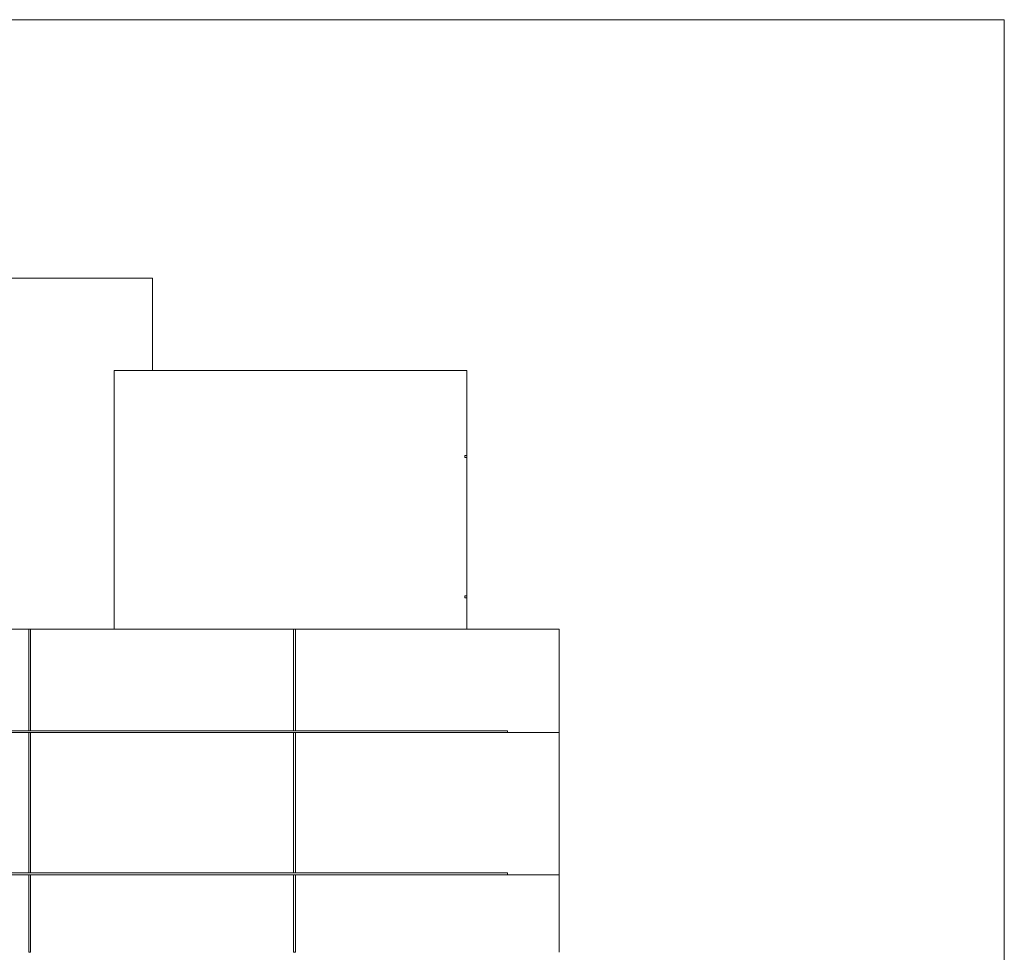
# Model space of a CAD drawing. Header units: millimetres. Extents: x 52659 to 1698020, y -10054 to 104697.
# Tile 343 of 363: x 1348459 to 1353790, y 7141 to 12191. Entities that reach past the tile are written whole.
import ezdxf

# ---------------------------------------------------------------- set-up
doc = ezdxf.new("R2010")
doc.units = ezdxf.units.MM
doc.header["$MEASUREMENT"] = 0
for name, color, linetype in [('02-04 Mur.Construction', 7, 'Continuous'), ('08-01 2D Dessin général.2D', 7, 'Continuous'), ('A-WALL-____-OTLN.Modèle IFC', 7, 'Continuous'), ('IFC Calque.Modèle IFC', 7, 'Continuous')]:
    doc.layers.add(name, color=color, linetype=linetype)

# ---------------------------------------------------------------- blocks, each defined once
blk = doc.blocks.new('Élément de coupe_939_4', base_point=(1305239.9, 3740.7))
at = {"layer": 'A-WALL-____-OTLN.Modèle IFC', "color": 7, "linetype": 'Continuous', "lineweight": 9}
for p, q in [((1351099.9, 8890.7), (1351379.9, 8890.7)), ((1351379.9, 8890.7), (1351379.9, 8340.7)), ((1351099.9, 8330.7), (1351099.9, 8340.7)), ((1351379.9, 8330.7), (1351379.9, 8340.7)), ((1351379.9, 8330.7), (1351379.9, 7570.7)), ((1351099.9, 7560.7), (1351099.9, 7570.7)), ((1351379.9, 7560.7), (1351379.9, 7570.7)), ((1351379.9, 7560.7), (1351379.9, 7140.7))]:
    blk.add_line(p, q, dxfattribs=at)
blk = doc.blocks.new('Élément de coupe_940_4', base_point=(1305239.9, 3740.7))
at = {"layer": 'A-WALL-____-OTLN.Modèle IFC', "color": 7, "linetype": 'Continuous', "lineweight": 9}
for p, q in [((1347079.9, 8890.7), (1348508.2, 8890.7)), ((1347079.9, 8890.7), (1347079.9, 8340.7)), ((1348518.2, 8890.7), (1349941.6, 8890.7)), ((1349951.6, 8890.7), (1351099.9, 8890.7)), ((1347079.9, 8330.7), (1347079.9, 8340.7)), ((1347079.9, 8340.7), (1348508.2, 8340.7)), ((1347079.9, 8330.7), (1347079.9, 7570.7)), ((1348508.2, 8330.7), (1347079.9, 8330.7)), ((1348518.2, 8340.7), (1349941.6, 8340.7)), ((1349941.6, 8330.7), (1348518.2, 8330.7)), ((1349951.6, 8340.7), (1351099.9, 8340.7)), ((1351099.9, 8330.7), (1349951.6, 8330.7)), ((1347079.9, 7560.7), (1347079.9, 7570.7)), ((1347079.9, 7570.7), (1348508.2, 7570.7)), ((1348518.2, 7570.7), (1349941.6, 7570.7)), ((1349951.6, 7570.7), (1351099.9, 7570.7)), ((1347079.9, 7560.7), (1347079.9, 7140.7)), ((1348508.2, 7560.7), (1347079.9, 7560.7)), ((1349941.6, 7560.7), (1348518.2, 7560.7)), ((1351099.9, 7560.7), (1349951.6, 7560.7))]:
    blk.add_line(p, q, dxfattribs=at)
blk = doc.blocks.new('Élément de coupe_941_4', base_point=(1305239.9, 3740.7))
at = {"layer": 'IFC Calque.Modèle IFC', "color": 7, "linetype": 'Continuous', "lineweight": 5}
for p, q in [((1348508.2, 8340.7), (1348508.2, 8890.7)), ((1348508.2, 8890.7), (1348518.2, 8890.7)), ((1348518.2, 8890.7), (1348518.2, 8340.7)), ((1348508.2, 7570.7), (1348508.2, 8330.7)), ((1348518.2, 8330.7), (1348518.2, 7570.7)), ((1348508.2, 7140.7), (1348508.2, 7560.7)), ((1348518.2, 7560.7), (1348518.2, 7140.7)), ((1348518.2, 7140.7), (1348508.2, 7140.7))]:
    blk.add_line(p, q, dxfattribs=at)
at = {"layer": 'IFC Calque.Modèle IFC', "color": 7, "linetype": 'Continuous', "lineweight": 9}
for p, q in [((1348518.2, 8340.7), (1348508.2, 8340.7)), ((1348508.2, 8330.7), (1348518.2, 8330.7)), ((1348518.2, 7570.7), (1348508.2, 7570.7)), ((1348508.2, 7560.7), (1348518.2, 7560.7))]:
    blk.add_line(p, q, dxfattribs=at)
blk = doc.blocks.new('Élément de coupe_942_4', base_point=(1305239.9, 3740.7))
at = {"layer": 'IFC Calque.Modèle IFC', "color": 7, "linetype": 'Continuous', "lineweight": 5}
for p, q in [((1349941.6, 8340.7), (1349941.6, 8890.7)), ((1349941.6, 8890.7), (1349951.6, 8890.7)), ((1349951.6, 8890.7), (1349951.6, 8340.7)), ((1349941.6, 7570.7), (1349941.6, 8330.7)), ((1349951.6, 8330.7), (1349951.6, 7570.7)), ((1349941.6, 7140.7), (1349941.6, 7560.7)), ((1349951.6, 7560.7), (1349951.6, 7140.7)), ((1349951.6, 7140.7), (1349941.6, 7140.7))]:
    blk.add_line(p, q, dxfattribs=at)
at = {"layer": 'IFC Calque.Modèle IFC', "color": 7, "linetype": 'Continuous', "lineweight": 9}
for p, q in [((1349951.6, 8340.7), (1349941.6, 8340.7)), ((1349941.6, 8330.7), (1349951.6, 8330.7)), ((1349951.6, 7570.7), (1349941.6, 7570.7)), ((1349941.6, 7560.7), (1349951.6, 7560.7))]:
    blk.add_line(p, q, dxfattribs=at)
blk = doc.blocks.new('Élément de coupe_943_4', base_point=(1305239.9, 3740.7))
at = {"layer": 'A-WALL-____-OTLN.Modèle IFC', "color": 7, "linetype": 'Continuous', "lineweight": 9}
for p, q in [((1350879.9, 9830.7), (1350879.9, 9820.7)), ((1350879.9, 9070.7), (1350879.9, 9060.7))]:
    blk.add_line(p, q, dxfattribs=at)
blk = doc.blocks.new('Élément de coupe_944_4', base_point=(1305239.9, 3740.7))
at = {"layer": 'A-WALL-____-OTLN.Modèle IFC', "color": 7, "linetype": 'Continuous', "lineweight": 9}
for p in [(1350579.9, 10290.7), (1348971.3, 8890.7)]:
    blk.add_line(p, (1348971.3, 10290.7), dxfattribs=at)
blk = doc.blocks.new('Élément de coupe_945_4', base_point=(1305239.9, 3740.7))
at = {"layer": 'IFC Calque.Modèle IFC', "color": 7, "linetype": 'Continuous', "lineweight": 5}
for p, q in [((1350869.9, 9830.7), (1350879.9, 9830.7)), ((1350869.9, 9820.7), (1350869.9, 9830.7)), ((1350879.9, 9820.7), (1350869.9, 9820.7))]:
    blk.add_line(p, q, dxfattribs=at)
blk = doc.blocks.new('Élément de coupe_946_4', base_point=(1305239.9, 3740.7))
at = {"layer": 'IFC Calque.Modèle IFC', "color": 7, "linetype": 'Continuous', "lineweight": 5}
for p, q in [((1350869.9, 9070.7), (1350879.9, 9070.7)), ((1350869.9, 9060.7), (1350869.9, 9070.7)), ((1350879.9, 9060.7), (1350869.9, 9060.7))]:
    blk.add_line(p, q, dxfattribs=at)
blk = doc.blocks.new('Élément de coupe_947_4', base_point=(1305239.9, 3740.7))
at = {"layer": 'A-WALL-____-OTLN.Modèle IFC', "color": 7, "linetype": 'Continuous', "lineweight": 9}
for p, q in [((1350579.9, 10290.7), (1350879.9, 10290.7)), ((1350879.9, 10290.7), (1350879.9, 9830.7)), ((1350879.9, 9820.7), (1350879.9, 9070.7)), ((1350879.9, 9060.7), (1350879.9, 8890.7))]:
    blk.add_line(p, q, dxfattribs=at)
blk = doc.blocks.new('Élément de coupe_984_4', base_point=(1305239.9, 3740.7))
at = {"layer": 'A-WALL-____-OTLN.Modèle IFC', "color": 7, "linetype": 'Continuous', "lineweight": 18}
for p, q in [((1348226.4, 10790.7), (1348503.8, 10790.7)), ((1348503.8, 10790.7), (1348735, 10790.7)), ((1348735, 10790.7), (1348919, 10790.7)), ((1348919, 10790.7), (1349054.6, 10790.7)), ((1349054.6, 10790.7), (1349141.2, 10790.7)), ((1349141.2, 10790.7), (1349178.4, 10790.7)), ((1349178.4, 10790.7), (1349178.2, 10290.7))]:
    blk.add_line(p, q, dxfattribs=at)
blk = doc.blocks.new('Élément de coupe_1084_4', base_point=(1305239.9, 3740.7))
at = {"layer": '02-04 Mur.Construction', "color": 7, "linetype": 'Continuous', "lineweight": 9}
for p, q in [((1353789.5, 12190.7), (1353189.5, 12190.7)), ((1353789.5, 12190.7), (1353789.5, 4560.7)), ((1353789.5, 4390.7), (1353789.5, 3830.7))]:
    blk.add_line(p, q, dxfattribs=at)
blk = doc.blocks.new('Élément de coupe_1085_4', base_point=(1305239.9, 3740.7))
at = {"layer": '02-04 Mur.Construction', "color": 7, "linetype": 'Continuous', "lineweight": 9}
for p, q in [((1348604.4, 12190.7), (1345996.3, 12190.7)), ((1353189.5, 12190.7), (1348604.4, 12190.7))]:
    blk.add_line(p, q, dxfattribs=at)

msp = doc.modelspace()

# ---------------------------------------------------------------- linework, layer by layer
at = {"layer": '08-01 2D Dessin général.2D', "color": 7, "linetype": 'Continuous', "lineweight": 13}
for p, q in [((1351087.329, 8330.697), (1351379.898, 8330.697)), ((1351087.329, 7560.697), (1351379.898, 7560.697))]:
    msp.add_line(p, q, dxfattribs=at)

# ---------------------------------------------------------------- block references
at = {"layer": '02-04 Mur.Construction', "lineweight": 0}
for name in ['Élément de coupe_1085_4', 'Élément de coupe_1084_4']:
    msp.add_blockref(name, (1305239.898, 3740.697), dxfattribs=at)
at = {"layer": 'A-WALL-____-OTLN.Modèle IFC', "lineweight": 0}
for name in ['Élément de coupe_984_4', 'Élément de coupe_944_4', 'Élément de coupe_947_4', 'Élément de coupe_943_4', 'Élément de coupe_940_4', 'Élément de coupe_939_4']:
    msp.add_blockref(name, (1305239.898, 3740.697), dxfattribs=at)
at = {"layer": 'IFC Calque.Modèle IFC', "lineweight": 0}
for name in ['Élément de coupe_945_4', 'Élément de coupe_946_4', 'Élément de coupe_941_4', 'Élément de coupe_942_4']:
    msp.add_blockref(name, (1305239.898, 3740.697), dxfattribs=at)

doc.saveas('drawing.dxf')
